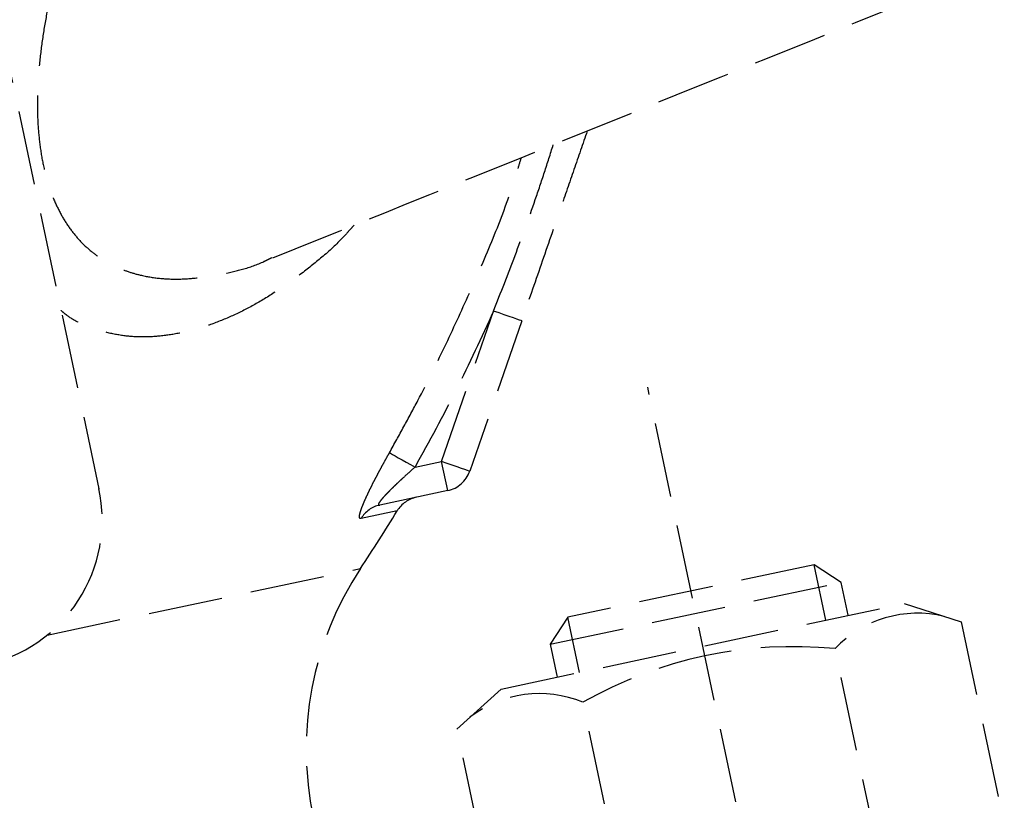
# Model space of a CAD drawing. Header units: millimetres. Extents: x -50096 to 615650, y 194565 to 243945.
# Tile 333 of 354: x 261226 to 261292, y 221352 to 221404. Entities that reach past the tile are written whole.
import ezdxf

# ---------------------------------------------------------------- set-up
doc = ezdxf.new("R2010")
doc.units = ezdxf.units.MM
doc.linetypes.add('ГТО-1 Пунктир', pattern=[7, 5, -2])
doc.layers.add('ГТО-2_Размеры_035', color=2, linetype='Continuous', lineweight=35)
doc.layers.add('ОГОС_Пунктир_025', color=151, linetype='ГТО-1 Пунктир', lineweight=25)

# ---------------------------------------------------------------- blocks, each defined once
blk = doc.blocks.new('ОГСО_Затвор_План')
at = {"layer": 'ОГОС_Пунктир_025'}
for p, q in [((-794.171, 24.424), (-794.171, -127.499)), ((-794.171, 24.424), (-794.171, -127.499)), ((-771.263, -130.499), (-765.742, -121.334)), ((-771.263, -130.499), (-765.742, -121.334)), ((-764.028, -122.366), (-769.549, -131.531)), ((-764.028, -122.366), (-769.549, -131.531)), ((-756.67, -241), (-756.67, -128.5)), ((-773.088, -130.499), (-771.263, -130.499)), ((-773.088, -130.499), (-771.263, -130.499)), ((-771.263, -132.499), (-771.263, -130.499)), ((-771.263, -132.499), (-771.263, -130.499)), ((-771.263, -132.499), (-775.929, -132.499)), ((-771.263, -132.499), (-775.929, -132.499)), ((-774.873, -133.127), (-777.356, -133.127)), ((-774.873, -133.127), (-777.356, -133.127)), ((-799.623, -136.405), (-778.086, -136.405)), ((-799.623, -136.405), (-778.086, -136.405)), ((-765.137, -142.5), (-766.67, -144.034)), ((-765.137, -146.3), (-765.137, -142.5)), ((-748.204, -142.5), (-765.137, -142.5)), ((-748.204, -146.3), (-748.204, -142.5)), ((-746.67, -144.034), (-748.204, -142.5)), ((-766.67, -144.034), (-766.67, -146.3)), ((-766.67, -144.034), (-746.67, -144.034)), ((-746.67, -146.3), (-746.67, -144.034)), ((-773.995, -148.306), (-770.52, -146.3)), ((-770.52, -146.3), (-742.82, -146.3)), ((-742.82, -146.3), (-739.345, -148.306)), ((-773.995, -162.294), (-773.995, -148.306)), ((-765.333, -162.294), (-765.333, -148.306)), ((-748.008, -162.294), (-748.008, -148.306)), ((-739.345, -148.306), (-739.345, -162.294))]:
    blk.add_line(p, q, dxfattribs=at)
for points in [[(-764.028, -122.366), (-764.061, -122.346), (-764.159, -122.288), (-764.317, -122.192), (-764.53, -122.064), (-764.79, -121.907), (-765.086, -121.729), (-765.407, -121.535), (-765.742, -121.334)], [(-764.028, -122.366), (-764.061, -122.346), (-764.159, -122.288), (-764.317, -122.192), (-764.53, -122.064), (-764.79, -121.907), (-765.086, -121.729), (-765.407, -121.535), (-765.742, -121.334)], [(-774.565, -129.193), (-774.499, -129.251), (-774.389, -129.348), (-774.24, -129.48), (-774.055, -129.644), (-773.84, -129.834), (-773.603, -130.044), (-773.349, -130.268), (-773.088, -130.499)], [(-774.565, -129.193), (-774.499, -129.251), (-774.389, -129.348), (-774.24, -129.48), (-774.055, -129.644), (-773.84, -129.834), (-773.603, -130.044), (-773.349, -130.268), (-773.088, -130.499)], [(-769.549, -131.531), (-769.582, -131.511), (-769.68, -131.453), (-769.838, -131.357), (-770.051, -131.229), (-770.311, -131.073), (-770.607, -130.894), (-770.928, -130.701), (-771.263, -130.499)], [(-769.549, -131.531), (-769.582, -131.511), (-769.68, -131.453), (-769.838, -131.357), (-770.051, -131.229), (-770.311, -131.073), (-770.607, -130.894), (-770.928, -130.701), (-771.263, -130.499)]]:
    blk.add_lwpolyline(points, dxfattribs=at)
for centre, radius, start, end in [((-804.171, -127.499), 10, 270, 0), ((-804.171, -127.499), 10, 270, 0), ((-771.263, -130.499), 2, 270, 328.93635), ((-771.263, -130.499), 2, 270, 328.93635), ((-775.925, -134.444), 1.944, 90.10988, 137.37805), ((-775.925, -134.444), 1.944, 90.10988, 137.37805), ((-773.418, -134.499), 2, 90, 136.67526), ((-773.418, -134.499), 2, 90, 136.67526), ((-862.17, -50.791), 120, 314.48353, 316.67526), ((-862.17, -50.791), 120, 314.48353, 316.67526), ((-762.671, -152.101), 22, 134.48353, 180), ((-762.671, -152.101), 22, 134.48353, 180), ((-769.664, -154.623), 7.659, 55.56153, 115.56153), ((-756.67, -175.586), 28.622, 72.38303, 107.61697), ((-743.677, -154.623), 7.659, 64.43847, 124.43847)]:
    blk.add_arc(centre, radius, start, end, dxfattribs=at)
for points, knots in [([(-754.452, -64.718), (-754.591, -64.686), (-754.868, -64.623), (-755.638, -64.475), (-756.808, -64.428), (-758.36, -64.587), (-759.951, -64.868), (-761.669, -65.318), (-763.505, -65.981), (-765.45, -66.87), (-767.413, -67.936), (-769.467, -69.224), (-771.599, -70.749), (-773.798, -72.52), (-775.98, -74.473), (-777.897, -76.365), (-779.563, -78.143), (-780.99, -79.765), (-782.391, -81.46), (-783.757, -83.223), (-785.081, -85.048), (-786.363, -86.944), (-787.594, -88.91), (-788.76, -90.939), (-789.839, -93.01), (-790.749, -94.975), (-791.497, -96.817), (-792.095, -98.517), (-792.591, -100.204), (-792.96, -101.82), (-793.198, -103.353), (-793.313, -104.789), (-793.311, -106.159), (-793.22, -107.113), (-793.129, -107.671), (-793.035, -108.186), (-792.836, -108.991), (-792.442, -110.036), (-791.947, -110.98), (-791.369, -111.802), (-790.725, -112.505), (-790.03, -113.102), (-789.278, -113.612), (-788.355, -114.105), (-787.242, -114.542), (-785.923, -114.871), (-784.539, -115.043), (-783.111, -115.106), (-781.636, -115.108), (-780.543, -114.963), (-779.854, -114.791), (-779.662, -114.74), (-779.565, -114.714)], [0, 0, 0, 0, 0.425582, 0.852627, 2.350605, 3.914508, 5.527437, 7.194503, 9.235632, 11.37393, 13.60582, 15.93114, 18.642302, 21.466313, 24.396031, 27.425042, 29.544311, 31.70333, 33.905394, 36.140152, 38.393127, 40.668379, 43.004855, 45.349108, 47.687416, 50.007554, 51.844621, 53.650111, 55.411229, 57.11583, 58.621013, 60.061587, 61.432151, 62.727361, 62.928633, 63.127959, 64.299066, 65.409939, 66.470047, 67.48952, 68.414346, 69.324664, 70.229634, 71.136409, 72.45841, 73.808015, 75.201862, 76.633637, 78.096004, 79.62483, 79.922824, 80.223462, 80.223462, 80.223462, 80.223462]), ([(-754.452, -64.718), (-754.591, -64.686), (-754.868, -64.623), (-755.638, -64.475), (-756.808, -64.428), (-758.36, -64.587), (-759.951, -64.868), (-761.669, -65.318), (-763.505, -65.981), (-765.45, -66.87), (-767.413, -67.936), (-769.467, -69.224), (-771.599, -70.749), (-773.798, -72.52), (-775.98, -74.473), (-777.897, -76.365), (-779.563, -78.143), (-780.99, -79.765), (-782.391, -81.46), (-783.757, -83.223), (-785.081, -85.048), (-786.363, -86.944), (-787.594, -88.91), (-788.76, -90.939), (-789.839, -93.01), (-790.749, -94.975), (-791.497, -96.817), (-792.095, -98.517), (-792.591, -100.204), (-792.96, -101.82), (-793.198, -103.353), (-793.313, -104.789), (-793.311, -106.159), (-793.22, -107.113), (-793.129, -107.671), (-793.035, -108.186), (-792.836, -108.991), (-792.442, -110.036), (-791.947, -110.98), (-791.369, -111.802), (-790.725, -112.505), (-790.03, -113.102), (-789.278, -113.612), (-788.355, -114.105), (-787.242, -114.542), (-785.923, -114.871), (-784.539, -115.043), (-783.111, -115.106), (-781.636, -115.108), (-780.543, -114.963), (-779.854, -114.791), (-779.662, -114.74), (-779.565, -114.714)], [0, 0, 0, 0, 0.425582, 0.852627, 2.350605, 3.914508, 5.527437, 7.194503, 9.235632, 11.37393, 13.60582, 15.93114, 18.642302, 21.466313, 24.396031, 27.425042, 29.544311, 31.70333, 33.905394, 36.140152, 38.393127, 40.668379, 43.004855, 45.349108, 47.687416, 50.007554, 51.844621, 53.650111, 55.411229, 57.11583, 58.621013, 60.061587, 61.432151, 62.727361, 62.928633, 63.127959, 64.299066, 65.409939, 66.470047, 67.48952, 68.414346, 69.324664, 70.229634, 71.136409, 72.45841, 73.808015, 75.201862, 76.633637, 78.096004, 79.62483, 79.922824, 80.223462, 80.223462, 80.223462, 80.223462]), ([(-757.061, -110.799), (-757.534, -111.585), (-758.481, -113.156), (-760.115, -115.87), (-761.964, -118.94), (-763.34, -121.224), (-764.028, -122.366)], [0, 0, 0, 0, 2.75196, 5.503918, 9.50392, 13.503918, 13.503918, 13.503918, 13.503918]), ([(-757.061, -110.799), (-757.534, -111.585), (-758.481, -113.156), (-760.115, -115.87), (-761.964, -118.94), (-763.34, -121.224), (-764.028, -122.366)], [0, 0, 0, 0, 2.75196, 5.503918, 9.50392, 13.503918, 13.503918, 13.503918, 13.503918]), ([(-774.565, -129.193), (-774.128, -128.689), (-773.253, -127.682), (-771.527, -125.649), (-769.456, -123.034), (-767.063, -119.816), (-764.719, -116.554), (-763.119, -114.05), (-762.181, -112.382), (-761.905, -111.88), (-761.767, -111.629)], [0, 0, 0, 0, 2.000622, 4.00061, 8.001529, 12.006069, 16.031069, 20.050238, 20.910072, 21.770155, 21.770155, 21.770155, 21.770155]), ([(-774.565, -129.193), (-774.128, -128.689), (-773.253, -127.682), (-771.527, -125.649), (-769.456, -123.034), (-767.063, -119.816), (-764.719, -116.554), (-763.119, -114.05), (-762.181, -112.382), (-761.905, -111.88), (-761.767, -111.629)], [0, 0, 0, 0, 2.000622, 4.00061, 8.001529, 12.006069, 16.031069, 20.050238, 20.910072, 21.770155, 21.770155, 21.770155, 21.770155]), ([(-765.742, -121.334), (-765.008, -120.22), (-763.542, -117.993), (-761.778, -115.186), (-760.451, -112.916), (-759.808, -111.79), (-759.487, -111.227)], [0, 0, 0, 0, 4.000545, 7.99927, 9.944001, 11.889162, 11.889162, 11.889162, 11.889162]), ([(-765.742, -121.334), (-765.008, -120.22), (-763.542, -117.993), (-761.778, -115.186), (-760.451, -112.916), (-759.808, -111.79), (-759.487, -111.227)], [0, 0, 0, 0, 4.000545, 7.99927, 9.944001, 11.889162, 11.889162, 11.889162, 11.889162]), ([(-773.709, -113.734), (-773.841, -113.832), (-774.106, -114.027), (-774.902, -114.598), (-776.13, -115.349), (-777.813, -116.18), (-779.471, -116.908), (-781.116, -117.512), (-782.745, -117.964), (-784.309, -118.256), (-785.804, -118.4), (-787.224, -118.405), (-788.603, -118.268), (-789.925, -117.974), (-791.176, -117.506), (-792.237, -116.948), (-793.143, -116.357), (-793.685, -115.863), (-794.005, -115.475), (-794.115, -115.333), (-794.171, -115.261)], [0, 0, 0, 0, 0.495267, 0.986142, 2.938434, 4.802513, 6.615355, 8.369154, 10.054436, 11.679679, 13.137863, 14.552943, 15.934914, 17.284337, 18.606423, 19.927329, 20.8758, 21.843876, 22.112246, 22.383238, 22.383238, 22.383238, 22.383238]), ([(-773.709, -113.734), (-773.841, -113.832), (-774.106, -114.027), (-774.902, -114.598), (-776.13, -115.349), (-777.813, -116.18), (-779.471, -116.908), (-781.116, -117.512), (-782.745, -117.964), (-784.309, -118.256), (-785.804, -118.4), (-787.224, -118.405), (-788.603, -118.268), (-789.925, -117.974), (-791.176, -117.506), (-792.237, -116.948), (-793.143, -116.357), (-793.685, -115.863), (-794.005, -115.475), (-794.115, -115.333), (-794.171, -115.261)], [0, 0, 0, 0, 0.495267, 0.986142, 2.938434, 4.802513, 6.615355, 8.369154, 10.054436, 11.679679, 13.137863, 14.552943, 15.934914, 17.284337, 18.606423, 19.927329, 20.8758, 21.843876, 22.112246, 22.383238, 22.383238, 22.383238, 22.383238]), ([(-765.742, -121.334), (-766.907, -122.901), (-769.244, -126.046), (-771.804, -129.012), (-773.088, -130.499)], [0, 0, 0, 0, 5.856065, 11.749365, 11.749365, 11.749365, 11.749365]), ([(-765.742, -121.334), (-766.907, -122.901), (-769.244, -126.046), (-771.804, -129.012), (-773.088, -130.499)], [0, 0, 0, 0, 5.856065, 11.749365, 11.749365, 11.749365, 11.749365]), ([(-777.356, -133.127), (-777.381, -133.123), (-777.433, -133.114), (-777.443, -133.035), (-777.432, -132.972), (-777.411, -132.905), (-777.38, -132.829), (-777.338, -132.741), (-777.286, -132.644), (-777.224, -132.538), (-777.154, -132.425), (-777.045, -132.258), (-776.891, -132.035), (-776.686, -131.755), (-776.461, -131.459), (-776.22, -131.151), (-775.964, -130.834), (-775.698, -130.511), (-775.425, -130.185), (-775.144, -129.856), (-774.857, -129.524), (-774.663, -129.303), (-774.565, -129.193)], [0, 0, 0, 0, 0.068817, 0.143757, 0.199016, 0.267948, 0.350575, 0.447114, 0.557669, 0.680899, 0.815111, 0.959778, 1.278313, 1.627486, 1.999446, 2.392893, 2.802411, 3.22115, 3.646993, 4.08006, 4.519652, 4.962521, 4.962521, 4.962521, 4.962521]), ([(-777.356, -133.127), (-777.381, -133.123), (-777.433, -133.114), (-777.443, -133.035), (-777.432, -132.972), (-777.411, -132.905), (-777.38, -132.829), (-777.338, -132.741), (-777.286, -132.644), (-777.224, -132.538), (-777.154, -132.425), (-777.045, -132.258), (-776.891, -132.035), (-776.686, -131.755), (-776.461, -131.459), (-776.22, -131.151), (-775.964, -130.834), (-775.698, -130.511), (-775.425, -130.185), (-775.144, -129.856), (-774.857, -129.524), (-774.663, -129.303), (-774.565, -129.193)], [0, 0, 0, 0, 0.068817, 0.143757, 0.199016, 0.267948, 0.350575, 0.447114, 0.557669, 0.680899, 0.815111, 0.959778, 1.278313, 1.627486, 1.999446, 2.392893, 2.802411, 3.22115, 3.646993, 4.08006, 4.519652, 4.962521, 4.962521, 4.962521, 4.962521]), ([(-773.088, -130.499), (-773.253, -130.593), (-773.583, -130.781), (-773.99, -131.02), (-774.312, -131.213), (-774.549, -131.358), (-774.782, -131.502), (-775.009, -131.647), (-775.227, -131.79), (-775.434, -131.931), (-775.624, -132.068), (-775.792, -132.194), (-775.914, -132.313), (-776.005, -132.391), (-776.015, -132.497), (-775.96, -132.499), (-775.929, -132.499)], [0, 0, 0, 0, 0.571053, 1.137216, 1.417334, 1.69533, 1.970667, 2.240539, 2.502343, 2.754541, 2.992251, 3.205512, 3.382443, 3.503556, 3.563105, 3.639367, 3.639367, 3.639367, 3.639367]), ([(-773.088, -130.499), (-773.253, -130.593), (-773.583, -130.781), (-773.99, -131.02), (-774.312, -131.213), (-774.549, -131.358), (-774.782, -131.502), (-775.009, -131.647), (-775.227, -131.79), (-775.434, -131.931), (-775.624, -132.068), (-775.792, -132.194), (-775.914, -132.313), (-776.005, -132.391), (-776.015, -132.497), (-775.96, -132.499), (-775.929, -132.499)], [0, 0, 0, 0, 0.571053, 1.137216, 1.417334, 1.69533, 1.970667, 2.240539, 2.502343, 2.754541, 2.992251, 3.205512, 3.382443, 3.503556, 3.563105, 3.639367, 3.639367, 3.639367, 3.639367])]:
    blk.add_open_spline(points, degree=3, knots=knots, dxfattribs=at)
blk.add_open_spline([(-779.516, -114.758), (-770.98, -113.253), (-753.909, -110.243), (-736.838, -107.233), (-728.302, -105.728)], degree=3, dxfattribs=at)
blk.add_open_spline([(-779.516, -114.758), (-770.98, -113.253), (-753.909, -110.243), (-736.838, -107.233), (-728.302, -105.728)], degree=3, dxfattribs=at)
blk.add_point((-794.171, -127.499), dxfattribs=at)
blk.add_point((-794.171, -127.499), dxfattribs=at)
blk = doc.blocks.new('A$C1AA538EC')
at = {"layer": 'ГТО-2_Размеры_035', "rotation": 11.99999999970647}
blk.add_blockref('ОГСО_Затвор_План', (6013.364, -11100.071), dxfattribs=at)

msp = doc.modelspace()

# ---------------------------------------------------------------- block references
at = {"layer": 'ГТО-2_Размеры_035'}
msp.add_blockref('A$C1AA538EC', (255968.45, 232762.782), dxfattribs=at)

doc.saveas('drawing.dxf')
